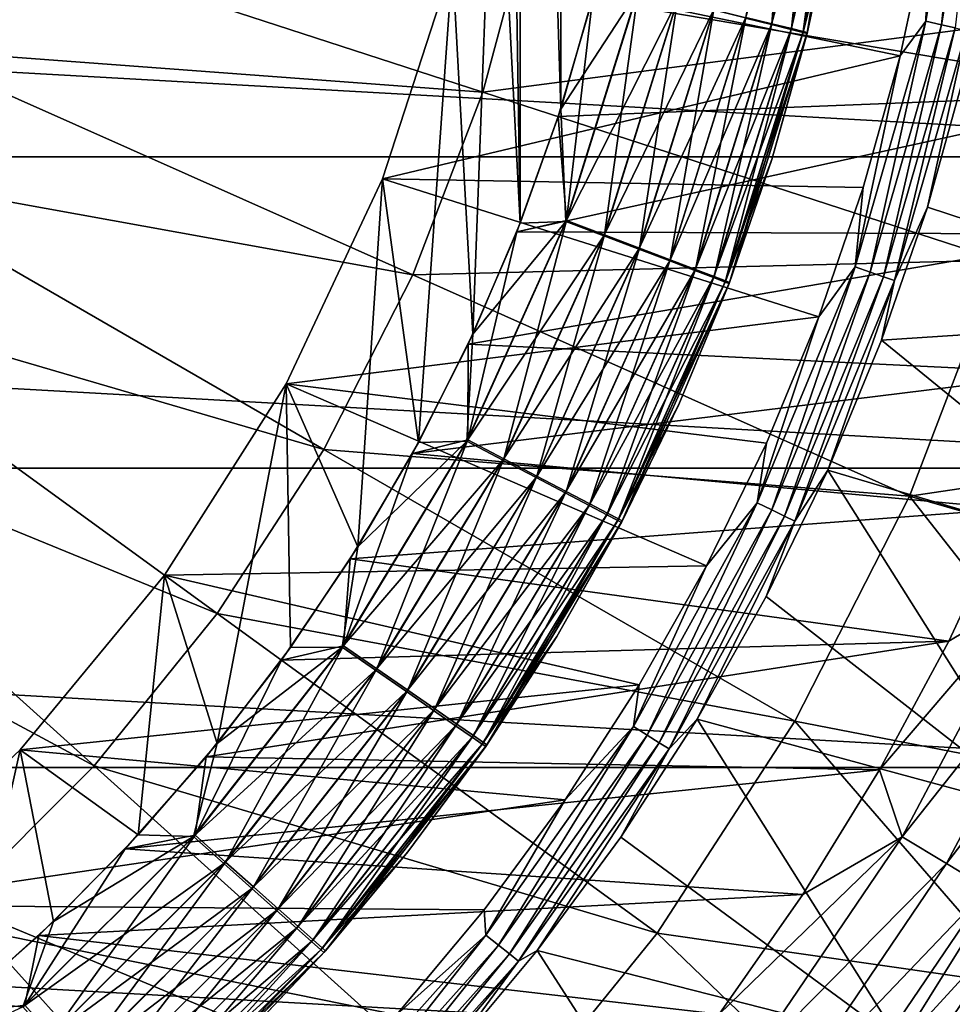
# Model space of a CAD drawing. Header units: metres. Extents: x -101 to 101, y -261 to 23.
# Tile 253 of 287: x 85.61 to 92.07, y -10.32 to -3.5. Entities that reach past the tile are written whole.
import ezdxf

# ---------------------------------------------------------------- set-up
doc = ezdxf.new("R2010")
doc.units = ezdxf.units.M
doc.layers.add('solid_505151_K2442K1000C34', color=7, linetype='CONTINUOUS')

msp = doc.modelspace()

# ---------------------------------------------------------------- linework, layer by layer
at = {"layer": 'solid_505151_K2442K1000C34'}
for points in [[(89, 0, 59.5), (89.075912, -4.908795, 59.5), (89.075912, 4.908797, 59.5)], [(89.355995, -4.11987, 59.5), (89.355988, 4.119872, 59.5), (89.075912, 4.908797, 59.5)], [(89.075912, -4.908795, 59.5), (89.355995, -4.11987, 59.5), (89.075912, 4.908797, 59.5)], [(89.355995, -4.11987, 59.5), (89.586632, -3.315097, 59.5), (89.355988, 4.119872, 59.5)], [(88.90139, -1.566929, 59.5), (89.075912, -4.908795, 59.5), (89, 0, 59.5)], [(88.90139, -1.566929, 59.5), (88.607368, -3.108344, 59.5), (88.747475, -5.678843, 59.5)], [(88.90139, -1.566929, 59.5), (88.747475, -5.678843, 59.5), (89.075912, -4.908795, 59.5)], [(90.819313, -3.529394, 0.667624), (90.638161, -3.484744, 0.439965), (90.955116, -1.755169, 0.439965)], [(91.140327, -1.777658, 0.667624), (90.819313, -3.529394, 0.667624), (90.955116, -1.755169, 0.439965)], [(92.180763, -1.766798, 59.614094), (91.884346, -3.511377, 59.614094), (92.047768, -1.889068, 59.599998)], [(91.992889, -3.536151, 59.655628), (91.884346, -3.511377, 59.614094), (92.180763, -1.766798, 59.614094)], [(92.291397, -1.779263, 59.655628), (91.992889, -3.536151, 59.655628), (92.180763, -1.766798, 59.614094)], [(90.635628, -3.489809, 59.061275), (90.817024, -3.534592, 58.833836), (91.139023, -1.780318, 58.833836)], [(91.139023, -1.780318, 58.833836), (90.817024, -3.534592, 58.833836), (91.276833, -1.797078, 58.574287)], [(90.817024, -3.534592, 58.833836), (90.951805, -3.567867, 58.574287), (91.276833, -1.797078, 58.574287)], [(90.953812, -3.562544, 0.927336), (90.819313, -3.529394, 0.667624), (91.140327, -1.777658, 0.667624)], [(91.276833, -1.797078, 58.574287), (90.951805, -3.567867, 58.574287), (91.361679, -1.807397, 58.292625)], [(90.951805, -3.567867, 58.574287), (91.034782, -3.588353, 58.292625), (91.361679, -1.807397, 58.292625)], [(91.277847, -1.794355, 0.927336), (90.953812, -3.562544, 0.927336), (91.140327, -1.777658, 0.667624)], [(91.036476, -3.58292, 1.209098), (90.953812, -3.562544, 0.927336), (91.277847, -1.794355, 0.927336)], [(91.361679, -1.807397, 58.292625), (91.034782, -3.588353, 58.292625), (91.390289, -1.810876, 58)], [(91.034782, -3.588353, 58.292625), (91.253525, -2.708026, 58), (91.390289, -1.810876, 58)], [(91.362366, -1.804618, 1.209098), (91.036476, -3.58292, 1.209098), (91.277847, -1.794355, 0.927336)], [(91.362366, -1.804618, 1.209098), (91.064125, -3.589734, 1.5), (91.036476, -3.58292, 1.209098)], [(91.362366, -1.804618, 1.209098), (91.390633, -1.80805, 1.5), (91.064125, -3.589734, 1.5)], [(91.064125, -3.589734, 1.5), (91.390633, -1.80805, 1.5), (91.253525, -2.708026, 58)], [(92.088806, -3.558044, 59.722267), (91.992889, -3.536151, 59.655628), (92.291397, -1.779263, 59.655628)], [(91.884346, -3.511377, 59.614094), (91.90522, -2.825074, 59.599998), (92.047768, -1.889068, 59.599998)], [(95.998535, -4.450506, -4), (57.001465, -4.450506, -4), (56.625755, -2.239277, -4)], [(96.374245, -2.239277, -4), (95.998535, -4.450506, -4), (56.625755, -2.239277, -4)], [(88.81778, -4.002289, 106.793419), (89.168655, -2.692805, 106.793419), (85.161034, -2.814141, 107.663673)], [(92.850807, -3.475471, 105.622948), (89.168655, -2.692805, 106.793419), (88.81778, -4.002289, 106.793419)], [(91.034782, -3.588353, 58.292625), (91.062767, -3.595263, 58), (91.253525, -2.708026, 58)], [(91.064125, -3.589734, 1.5), (91.253525, -2.708026, 58), (91.062767, -3.595263, 58)], [(88.81778, -4.002289, 106.793419), (85.161034, -2.814141, 107.663673), (84.819427, -3.704049, 107.663673)], [(91.90522, -2.825074, 59.599998), (91.706367, -3.750735, 59.599998), (88.607277, -3.108675, 59.599998)], [(91.884346, -3.511377, 59.614094), (91.706367, -3.750735, 59.599998), (91.90522, -2.825074, 59.599998)], [(93.42524, -4.008955), (93.62973, -3.017937), (89.575867, -3.357349)], [(88.607368, -3.108344, 59.5), (88.122032, -4.601954, 59.5), (88.371933, -6.427053, 59.5)], [(88.122185, -4.601607, 59.599998), (88.122032, -4.601954, 59.5), (88.607368, -3.108344, 59.5)], [(88.607277, -3.108675, 59.599998), (88.122185, -4.601607, 59.599998), (88.607368, -3.108344, 59.5)], [(91.706367, -3.750735, 59.599998), (88.122185, -4.601607, 59.599998), (88.607277, -3.108675, 59.599998)], [(88.607368, -3.108344, 59.5), (88.371933, -6.427053, 59.5), (88.747475, -5.678843, 59.5)], [(89.888916, -3.305462, 59.471519), (89.586632, -3.315097, 59.5), (89.355995, -4.11987, 59.5)], [(89.391937, -4.897663, 59.471519), (89.888916, -3.305462, 59.471519), (89.355995, -4.11987, 59.5)], [(90.162468, -3.372995, 59.386379), (89.888916, -3.305462, 59.471519), (89.391937, -4.897663, 59.471519)], [(89.575867, -3.357349), (89.891846, -3.300794, 0.028822), (89.396339, -4.890936, 0.028822)], [(89.659698, -4.990815, 0.114293), (89.396339, -4.890936, 0.028822), (89.891846, -3.300794, 0.028822)], [(90.165321, -3.3682, 0.114293), (89.659698, -4.990815, 0.114293), (89.891846, -3.300794, 0.028822)], [(89.339249, -4.17177), (89.575867, -3.357349), (89.396339, -4.890936, 0.028822)], [(93.42524, -4.008955), (89.575867, -3.357349), (89.339249, -4.17177)], [(90.162468, -3.372995, 59.386379), (89.391937, -4.897663, 59.471519), (89.655334, -4.997726, 59.386379)], [(90.162468, -3.372995, 59.386379), (89.655334, -4.997726, 59.386379), (90.414612, -3.435243, 59.247852)], [(89.902374, -5.082851, 0.253123), (89.659698, -4.990815, 0.114293), (90.165321, -3.3682, 0.114293)], [(90.417328, -3.430314, 0.253123), (89.902374, -5.082851, 0.253123), (90.165321, -3.3682, 0.114293)], [(92.397949, -5.165557, 105.622948), (92.850807, -3.475471, 105.622948), (88.81778, -4.002289, 106.793419)], [(89.655334, -4.997726, 59.386379), (89.898117, -5.089959, 59.247852), (90.414612, -3.435243, 59.247852)], [(90.414612, -3.435243, 59.247852), (89.898117, -5.089959, 59.247852), (90.635628, -3.489809, 59.061275)], [(90.115036, -5.163503, 0.439965), (89.902374, -5.082851, 0.253123), (90.417328, -3.430314, 0.253123)], [(90.638161, -3.484744, 0.439965), (90.115036, -5.163503, 0.439965), (90.417328, -3.430314, 0.253123)], [(89.898117, -5.089959, 59.247852), (90.110939, -5.170808, 59.061279), (90.635628, -3.489809, 59.061275)], [(90.635628, -3.489809, 59.061275), (90.110939, -5.170808, 59.061279), (90.817024, -3.534592, 58.833836)], [(90.110939, -5.170808, 59.061279), (90.285599, -5.237162, 58.833836), (90.817024, -3.534592, 58.833836)], [(90.28949, -5.229663, 0.667624), (90.115036, -5.163503, 0.439965), (90.638161, -3.484744, 0.439965)], [(90.817024, -3.534592, 58.833836), (90.285599, -5.237162, 58.833836), (90.951805, -3.567867, 58.574287)], [(90.819313, -3.529394, 0.667624), (90.28949, -5.229663, 0.667624), (90.638161, -3.484744, 0.439965)], [(90.419006, -5.278784, 0.927336), (90.28949, -5.229663, 0.667624), (90.819313, -3.529394, 0.667624)], [(90.953812, -3.562544, 0.927336), (90.419006, -5.278784, 0.927336), (90.819313, -3.529394, 0.667624)], [(91.884346, -3.511377, 59.614094), (91.394463, -5.211799, 59.614094), (91.706367, -3.750735, 59.599998)], [(91.49955, -5.248569, 59.655628), (91.394463, -5.211799, 59.614094), (91.884346, -3.511377, 59.614094)], [(91.992889, -3.536151, 59.655628), (91.49955, -5.248569, 59.655628), (91.884346, -3.511377, 59.614094)], [(91.592415, -5.281065, 59.722267), (91.49955, -5.248569, 59.655628), (91.992889, -3.536151, 59.655628)], [(92.088806, -3.558044, 59.722267), (91.592415, -5.281065, 59.722267), (91.992889, -3.536151, 59.655628)], [(90.285599, -5.237162, 58.833836), (90.415375, -5.286465, 58.574287), (90.951805, -3.567867, 58.574287)], [(90.951805, -3.567867, 58.574287), (90.415375, -5.286465, 58.574287), (91.034782, -3.588353, 58.292625)], [(90.415375, -5.286465, 58.574287), (90.49527, -5.316819, 58.292625), (91.034782, -3.588353, 58.292625)], [(90.498619, -5.308975, 1.209098), (90.419006, -5.278784, 0.927336), (90.953812, -3.562544, 0.927336)], [(91.034782, -3.588353, 58.292625), (90.49527, -5.316819, 58.292625), (91.062767, -3.595263, 58)], [(90.49527, -5.316819, 58.292625), (90.818695, -4.46934, 58), (91.062767, -3.595263, 58)], [(91.036476, -3.58292, 1.209098), (90.498619, -5.308975, 1.209098), (90.953812, -3.562544, 0.927336)], [(91.036476, -3.58292, 1.209098), (90.525246, -5.319072, 1.5), (90.498619, -5.308975, 1.209098)], [(91.036476, -3.58292, 1.209098), (91.064125, -3.589734, 1.5), (90.525246, -5.319072, 1.5)], [(90.525246, -5.319072, 1.5), (91.064125, -3.589734, 1.5), (90.818695, -4.46934, 58)], [(91.064125, -3.589734, 1.5), (91.062767, -3.595263, 58), (90.818695, -4.46934, 58)], [(91.667816, -5.307449, 59.810238), (91.592415, -5.281065, 59.722267), (92.088806, -3.558044, 59.722267)], [(92.166695, -3.57582, 59.810238), (91.667816, -5.307449, 59.810238), (92.088806, -3.558044, 59.722267)], [(92.166695, -3.57582, 59.810238), (91.896103, -4.79761, 59.914131), (91.667816, -5.307449, 59.810238)], [(92.166695, -3.57582, 59.810238), (92.157684, -3.859265, 59.914131), (91.896103, -4.79761, 59.914131)], [(88.331947, -5.267922, 106.793419), (84.819427, -3.704049, 107.663673), (84.386681, -4.553375, 107.663673)], [(88.331947, -5.267922, 106.793419), (88.81778, -4.002289, 106.793419), (84.819427, -3.704049, 107.663673)], [(91.706367, -3.750735, 59.599998), (91.451973, -4.662632, 59.599998), (88.122185, -4.601607, 59.599998)], [(91.394463, -5.211799, 59.614094), (91.451973, -4.662632, 59.599998), (91.706367, -3.750735, 59.599998)], [(94.184059, -5.548409, 66.448959), (91.896103, -4.79761, 59.914131), (92.157684, -3.859265, 59.914131)], [(92.397949, -5.165557, 105.622948), (88.81778, -4.002289, 106.793419), (88.331947, -5.267922, 106.793419)], [(93.42524, -4.008955), (89.339249, -4.17177), (89.051964, -4.969725)], [(93.163513, -4.986258), (93.42524, -4.008955), (89.051964, -4.969725)], [(89.391937, -4.897663, 59.471519), (89.355995, -4.11987, 59.5), (89.075912, -4.908795, 59.5)], [(89.051964, -4.969725), (89.339249, -4.17177), (89.396339, -4.890936, 0.028822)], [(95.377632, -6.605668, -4), (57.622368, -6.605668, -4), (57.001465, -4.450506, -4)], [(95.998535, -4.450506, -4), (95.377632, -6.605668, -4), (57.001465, -4.450506, -4)], [(90.49527, -5.316819, 58.292625), (90.522209, -5.327058, 58), (90.818695, -4.46934, 58)], [(90.525246, -5.319072, 1.5), (90.818695, -4.46934, 58), (90.522209, -5.327058, 58)], [(87.716484, -6.475839, 106.793419), (84.386681, -4.553375, 107.663673), (83.867516, -5.352814, 107.663673)], [(87.716484, -6.475839, 106.793419), (88.331947, -5.267922, 106.793419), (84.386681, -4.553375, 107.663673)], [(88.122185, -4.601607, 59.599998), (87.453812, -6.021959, 59.599998), (88.122032, -4.601954, 59.5)], [(91.142967, -5.557438, 59.599998), (87.453812, -6.021959, 59.599998), (88.122185, -4.601607, 59.599998)], [(87.453812, -6.021959, 59.599998), (87.454086, -6.021438, 59.5), (88.122032, -4.601954, 59.5)], [(88.122032, -4.601954, 59.5), (87.454086, -6.021438, 59.5), (87.950745, -7.150548, 59.5)], [(88.122032, -4.601954, 59.5), (87.950745, -7.150548, 59.5), (88.371933, -6.427053, 59.5)], [(91.451973, -4.662632, 59.599998), (91.142967, -5.557438, 59.599998), (88.122185, -4.601607, 59.599998)], [(91.394463, -5.211799, 59.614094), (91.142967, -5.557438, 59.599998), (91.451973, -4.662632, 59.599998)], [(94.184059, -5.548409, 66.448959), (91.578339, -5.718449, 59.914131), (91.896103, -4.79761, 59.914131)], [(91.667816, -5.307449, 59.810238), (91.896103, -4.79761, 59.914131), (91.578339, -5.718449, 59.914131)], [(88.706375, -6.41822, 59.471519), (89.391937, -4.897663, 59.471519), (88.747475, -5.678843, 59.5)], [(89.655334, -4.997726, 59.386379), (89.391937, -4.897663, 59.471519), (88.706375, -6.41822, 59.471519)], [(89.051964, -4.969725), (89.396339, -4.890936, 0.028822), (88.712769, -6.409757, 0.028822)], [(88.962173, -6.540652, 0.114293), (88.712769, -6.409757, 0.028822), (89.396339, -4.890936, 0.028822)], [(89.391937, -4.897663, 59.471519), (89.075912, -4.908795, 59.5), (88.747475, -5.678843, 59.5)], [(89.659698, -4.990815, 0.114293), (88.962173, -6.540652, 0.114293), (89.396339, -4.890936, 0.028822)], [(88.715141, -5.748066), (89.051964, -4.969725), (88.712769, -6.409757, 0.028822)], [(93.163513, -4.986258), (89.051964, -4.969725), (88.715141, -5.748066)], [(89.655334, -4.997726, 59.386379), (88.706375, -6.41822, 59.471519), (88.955765, -6.54935, 59.386379)], [(92.845352, -5.946837), (93.163513, -4.986258), (88.715141, -5.748066)], [(89.655334, -4.997726, 59.386379), (88.955765, -6.54935, 59.386379), (89.898117, -5.089959, 59.247852)], [(89.191986, -6.66127, 0.253123), (88.962173, -6.540652, 0.114293), (89.659698, -4.990815, 0.114293)], [(89.902374, -5.082851, 0.253123), (89.191986, -6.66127, 0.253123), (89.659698, -4.990815, 0.114293)], [(88.955765, -6.54935, 59.386379), (89.185638, -6.670218, 59.247852), (89.898117, -5.089959, 59.247852)], [(89.898117, -5.089959, 59.247852), (89.185638, -6.670218, 59.247852), (90.110939, -5.170808, 59.061279)], [(89.393379, -6.766966, 0.439965), (89.191986, -6.66127, 0.253123), (89.902374, -5.082851, 0.253123)], [(90.115036, -5.163503, 0.439965), (89.393379, -6.766966, 0.439965), (89.902374, -5.082851, 0.253123)], [(91.770912, -6.799048, 105.622948), (92.397949, -5.165557, 105.622948), (88.331947, -5.267922, 106.793419)], [(89.185638, -6.670218, 59.247852), (89.387138, -6.776168, 59.061279), (90.110939, -5.170808, 59.061279)], [(90.110939, -5.170808, 59.061279), (89.387138, -6.776168, 59.061279), (90.285599, -5.237162, 58.833836)], [(89.558578, -6.853672, 0.667624), (89.393379, -6.766966, 0.439965), (90.115036, -5.163503, 0.439965)], [(90.28949, -5.229663, 0.667624), (89.558578, -6.853672, 0.667624), (90.115036, -5.163503, 0.439965)], [(95.219505, -6.28622, 104.435432), (92.397949, -5.165557, 105.622948), (91.770912, -6.799048, 105.622948)], [(89.387138, -6.776168, 59.061279), (89.552513, -6.863122, 58.833836), (90.285599, -5.237162, 58.833836)], [(90.285599, -5.237162, 58.833836), (89.552513, -6.863122, 58.833836), (90.415375, -5.286465, 58.574287)], [(89.681236, -6.918047, 0.927336), (89.558578, -6.853672, 0.667624), (90.28949, -5.229663, 0.667624)], [(90.419006, -5.278784, 0.927336), (89.681236, -6.918047, 0.927336), (90.28949, -5.229663, 0.667624)], [(91.394463, -5.211799, 59.614094), (90.717278, -6.846679, 59.614094), (91.142967, -5.557438, 59.599998)], [(90.817581, -6.894984, 59.655628), (90.717278, -6.846679, 59.614094), (91.394463, -5.211799, 59.614094)], [(91.49955, -5.248569, 59.655628), (90.817581, -6.894984, 59.655628), (91.394463, -5.211799, 59.614094)], [(90.906227, -6.937673, 59.722267), (90.817581, -6.894984, 59.655628), (91.49955, -5.248569, 59.655628)], [(91.592415, -5.281065, 59.722267), (90.906227, -6.937673, 59.722267), (91.49955, -5.248569, 59.655628)], [(91.770912, -6.799048, 105.622948), (88.331947, -5.267922, 106.793419), (87.716484, -6.475839, 106.793419)], [(89.552513, -6.863122, 58.833836), (89.675392, -6.927732, 58.574287), (90.415375, -5.286465, 58.574287)], [(90.415375, -5.286465, 58.574287), (89.675392, -6.927732, 58.574287), (90.49527, -5.316819, 58.292625)], [(89.675392, -6.927732, 58.574287), (89.751038, -6.96751, 58.292625), (90.49527, -5.316819, 58.292625)], [(89.756622, -6.957613, 1.209098), (89.681236, -6.918047, 0.927336), (90.419006, -5.278784, 0.927336)], [(90.49527, -5.316819, 58.292625), (89.751038, -6.96751, 58.292625), (90.522209, -5.327058, 58)], [(90.498619, -5.308975, 1.209098), (89.756622, -6.957613, 1.209098), (90.419006, -5.278784, 0.927336)], [(90.498619, -5.308975, 1.209098), (89.781837, -6.970847, 1.5), (89.756622, -6.957613, 1.209098)], [(90.498619, -5.308975, 1.209098), (90.525246, -5.319072, 1.5), (89.781837, -6.970847, 1.5)], [(90.978203, -6.972333, 59.810238), (90.906227, -6.937673, 59.722267), (91.592415, -5.281065, 59.722267)], [(91.667816, -5.307449, 59.810238), (90.978203, -6.972333, 59.810238), (91.592415, -5.281065, 59.722267)], [(91.667816, -5.307449, 59.810238), (91.205559, -6.618422, 59.914131), (90.978203, -6.972333, 59.810238)], [(91.667816, -5.307449, 59.810238), (91.578339, -5.718449, 59.914131), (91.205559, -6.618422, 59.914131)], [(86.978127, -7.612805, 106.793419), (83.867516, -5.352814, 107.663673), (83.267632, -6.093606, 107.663673)], [(86.978127, -7.612805, 106.793419), (87.716484, -6.475839, 106.793419), (83.867516, -5.352814, 107.663673)], [(89.751038, -6.96751, 58.292625), (90.174408, -6.165277, 58), (90.522209, -5.327058, 58)], [(89.781837, -6.970847, 1.5), (90.525246, -5.319072, 1.5), (90.174408, -6.165277, 58)], [(90.525246, -5.319072, 1.5), (90.522209, -5.327058, 58), (90.174408, -6.165277, 58)], [(91.142967, -5.557438, 59.599998), (90.780495, -6.43188, 59.599998), (87.453812, -6.021959, 59.599998)], [(90.717278, -6.846679, 59.614094), (90.780495, -6.43188, 59.599998), (91.142967, -5.557438, 59.599998)], [(94.184059, -5.548409, 66.448959), (93.532005, -7.309009, 66.448959), (91.578339, -5.718449, 59.914131)], [(88.706375, -6.41822, 59.471519), (88.747475, -5.678843, 59.5), (88.371933, -6.427053, 59.5)], [(93.532005, -7.309009, 66.448959), (91.205559, -6.618422, 59.914131), (91.578339, -5.718449, 59.914131)], [(88.330116, -6.503721), (88.715141, -5.748066), (88.712769, -6.409757, 0.028822)], [(92.845352, -5.946837), (88.715141, -5.748066), (88.330116, -6.503721)], [(92.471863, -6.887306), (92.845352, -5.946837), (88.330116, -6.503721)], [(87.454086, -6.021438, 59.5), (86.612473, -7.347654, 59.5), (86.978027, -8.512396, 59.5)], [(86.612694, -7.347335, 59.599998), (86.612473, -7.347654, 59.5), (87.454086, -6.021438, 59.5)], [(87.453812, -6.021959, 59.599998), (86.612694, -7.347335, 59.599998), (87.454086, -6.021438, 59.5)], [(90.365891, -7.282764, 59.599998), (86.612694, -7.347335, 59.599998), (87.453812, -6.021959, 59.599998)], [(87.454086, -6.021438, 59.5), (86.978027, -8.512396, 59.5), (87.485512, -7.846556, 59.5)], [(90.780495, -6.43188, 59.599998), (90.365891, -7.282764, 59.599998), (87.453812, -6.021959, 59.599998)], [(87.454086, -6.021438, 59.5), (87.485512, -7.846556, 59.5), (87.950745, -7.150548, 59.5)], [(86.124969, -8.666365, 106.793419), (83.267632, -6.093606, 107.663673), (82.593605, -6.767634, 107.663673)], [(86.124969, -8.666365, 106.793419), (86.978127, -7.612805, 106.793419), (83.267632, -6.093606, 107.663673)], [(89.751038, -6.96751, 58.292625), (89.776543, -6.980929, 58), (90.174408, -6.165277, 58)], [(89.781837, -6.970847, 1.5), (90.174408, -6.165277, 58), (89.776543, -6.980929, 58)], [(94.246071, -7.51314, 104.637077), (95.219505, -6.28622, 104.435432), (91.770912, -6.799048, 105.622948)], [(90.976563, -8.358047, 105.622948), (87.716484, -6.475839, 106.793419), (86.978127, -7.612805, 106.793419)], [(90.976563, -8.358047, 105.622948), (91.770912, -6.799048, 105.622948), (87.716484, -6.475839, 106.793419)], [(87.842262, -7.844891, 59.471519), (88.706375, -6.41822, 59.471519), (87.950745, -7.150548, 59.5)], [(88.955765, -6.54935, 59.386379), (88.706375, -6.41822, 59.471519), (87.842262, -7.844891, 59.471519)], [(88.330116, -6.503721), (88.712769, -6.409757, 0.028822), (87.85112, -7.83511, 0.028822)], [(88.082916, -7.995112, 0.114293), (87.85112, -7.83511, 0.028822), (88.712769, -6.409757, 0.028822)], [(88.706375, -6.41822, 59.471519), (88.371933, -6.427053, 59.5), (87.950745, -7.150548, 59.5)], [(88.962173, -6.540652, 0.114293), (88.082916, -7.995112, 0.114293), (88.712769, -6.409757, 0.028822)], [(90.717278, -6.846679, 59.614094), (90.365891, -7.282764, 59.599998), (90.780495, -6.43188, 59.599998)], [(87.898392, -7.233708), (88.330116, -6.503721), (87.85112, -7.83511, 0.028822)], [(92.471863, -6.887306), (88.330116, -6.503721), (87.898392, -7.233708)], [(88.296524, -8.142552, 0.253123), (88.082916, -7.995112, 0.114293), (88.962173, -6.540652, 0.114293)], [(89.191986, -6.66127, 0.253123), (88.296524, -8.142552, 0.253123), (88.962173, -6.540652, 0.114293)], [(94.519371, -8.67768, -4), (58.480629, -8.67768, -4), (57.622368, -6.605668, -4)], [(95.377632, -6.605668, -4), (94.519371, -8.67768, -4), (57.622368, -6.605668, -4)], [(88.955765, -6.54935, 59.386379), (87.842262, -7.844891, 59.471519), (88.073997, -8.00517, 59.386379)], [(88.955765, -6.54935, 59.386379), (88.073997, -8.00517, 59.386379), (89.185638, -6.670218, 59.247852)], [(88.073997, -8.00517, 59.386379), (88.28759, -8.152905, 59.247852), (89.185638, -6.670218, 59.247852)], [(89.185638, -6.670218, 59.247852), (88.28759, -8.152905, 59.247852), (89.387138, -6.776168, 59.061279)], [(88.483704, -8.271752, 0.439965), (88.296524, -8.142552, 0.253123), (89.191986, -6.66127, 0.253123)], [(89.393379, -6.766966, 0.439965), (88.483704, -8.271752, 0.439965), (89.191986, -6.66127, 0.253123)], [(92.705177, -8.994608, 66.448959), (90.779121, -7.494245, 59.914131), (91.205559, -6.618422, 59.914131)], [(90.978203, -6.972333, 59.810238), (91.205559, -6.618422, 59.914131), (90.779121, -7.494245, 59.914131)], [(93.532005, -7.309009, 66.448959), (92.705177, -8.994608, 66.448959), (91.205559, -6.618422, 59.914131)], [(85.166367, -9.624972, 106.793419), (86.124969, -8.666365, 106.793419), (82.593605, -6.767634, 107.663673)], [(88.28759, -8.152905, 59.247852), (88.474831, -8.282407, 59.061279), (89.387138, -6.776168, 59.061279)], [(89.387138, -6.776168, 59.061279), (88.474831, -8.282407, 59.061279), (89.552513, -6.863122, 58.833836)], [(88.637253, -8.377739, 0.667624), (88.483704, -8.271752, 0.439965), (89.393379, -6.766966, 0.439965)], [(89.558578, -6.853672, 0.667624), (88.637253, -8.377739, 0.667624), (89.393379, -6.766966, 0.439965)], [(93.358383, -8.818129, 104.738892), (91.770912, -6.799048, 105.622948), (90.976563, -8.358047, 105.622948)], [(93.358383, -8.818129, 104.738892), (94.246071, -7.51314, 104.637077), (91.770912, -6.799048, 105.622948)], [(88.474831, -8.282407, 59.061279), (88.628494, -8.388689, 58.833836), (89.552513, -6.863122, 58.833836)], [(89.552513, -6.863122, 58.833836), (88.628494, -8.388689, 58.833836), (89.675392, -6.927732, 58.574287)], [(88.751251, -8.456429, 0.927336), (88.637253, -8.377739, 0.667624), (89.558578, -6.853672, 0.667624)], [(89.681236, -6.918047, 0.927336), (88.751251, -8.456429, 0.927336), (89.558578, -6.853672, 0.667624)], [(90.717278, -6.846679, 59.614094), (89.861298, -8.395458, 59.614094), (90.365891, -7.282764, 59.599998)], [(89.955566, -8.454691, 59.655628), (89.861298, -8.395458, 59.614094), (90.717278, -6.846679, 59.614094)], [(90.817581, -6.894984, 59.655628), (89.955566, -8.454691, 59.655628), (90.717278, -6.846679, 59.614094)], [(92.044342, -7.804416), (92.471863, -6.887306), (87.898392, -7.233708)], [(88.628494, -8.388689, 58.833836), (88.742676, -8.467661, 58.574287), (89.675392, -6.927732, 58.574287)], [(89.675392, -6.927732, 58.574287), (88.742676, -8.467661, 58.574287), (89.751038, -6.96751, 58.292625)], [(88.82132, -8.504794, 1.209098), (88.751251, -8.456429, 0.927336), (89.681236, -6.918047, 0.927336)], [(89.756622, -6.957613, 1.209098), (88.82132, -8.504794, 1.209098), (89.681236, -6.918047, 0.927336)], [(90.038872, -8.507036, 59.722267), (89.955566, -8.454691, 59.655628), (90.817581, -6.894984, 59.655628)], [(90.906227, -6.937673, 59.722267), (90.038872, -8.507036, 59.722267), (90.817581, -6.894984, 59.655628)], [(90.106514, -8.549537, 59.810238), (90.038872, -8.507036, 59.722267), (90.906227, -6.937673, 59.722267)], [(90.978203, -6.972333, 59.810238), (90.106514, -8.549537, 59.810238), (90.906227, -6.937673, 59.722267)], [(92.62175, -7.458714, -0.03452), (92.471863, -6.887306), (92.044342, -7.804416)], [(88.742676, -8.467661, 58.574287), (88.812965, -8.516281, 58.292625), (89.751038, -6.96751, 58.292625)], [(89.751038, -6.96751, 58.292625), (88.812965, -8.516281, 58.292625), (89.776543, -6.980929, 58)], [(88.812965, -8.516281, 58.292625), (89.330086, -7.771029, 58), (89.776543, -6.980929, 58)], [(89.756622, -6.957613, 1.209098), (88.844757, -8.520971, 1.5), (88.82132, -8.504794, 1.209098)], [(89.756622, -6.957613, 1.209098), (89.781837, -6.970847, 1.5), (88.844757, -8.520971, 1.5)], [(88.844757, -8.520971, 1.5), (89.781837, -6.970847, 1.5), (89.330086, -7.771029, 58)], [(89.781837, -6.970847, 1.5), (89.776543, -6.980929, 58), (89.330086, -7.771029, 58)], [(90.978203, -6.972333, 59.810238), (90.300575, -8.342723, 59.914131), (90.106514, -8.549537, 59.810238)], [(90.978203, -6.972333, 59.810238), (90.779121, -7.494245, 59.914131), (90.300575, -8.342723, 59.914131)], [(87.842262, -7.844891, 59.471519), (87.950745, -7.150548, 59.5), (87.485512, -7.846556, 59.5)], [(90.365891, -7.282764, 59.599998), (89.900688, -8.106984, 59.599998), (86.612694, -7.347335, 59.599998)], [(87.421692, -7.935146), (87.898392, -7.233708), (87.85112, -7.83511, 0.028822)], [(92.044342, -7.804416), (87.898392, -7.233708), (87.421692, -7.935146)], [(89.861298, -8.395458, 59.614094), (89.900688, -8.106984, 59.599998), (90.365891, -7.282764, 59.599998)], [(86.612694, -7.347335, 59.599998), (85.612099, -8.556839, 59.599998), (86.612473, -7.347654, 59.5)], [(89.900688, -8.106984, 59.599998), (85.612099, -8.556839, 59.599998), (86.612694, -7.347335, 59.599998)], [(85.612099, -8.556839, 59.599998), (85.612389, -8.556534, 59.5), (86.612473, -7.347654, 59.5)], [(86.612473, -7.347654, 59.5), (85.612389, -8.556534, 59.5), (86.430244, -9.145505, 59.5)], [(86.612473, -7.347654, 59.5), (86.430244, -9.145505, 59.5), (86.978027, -8.512396, 59.5)], [(92.705177, -8.994608, 66.448959), (90.300575, -8.342723, 59.914131), (90.779121, -7.494245, 59.914131)], [(92.62175, -7.458714, -0.03452), (92.044342, -7.804416), (91.564209, -8.695117)], [(92.62175, -7.458714, -0.03452), (91.564209, -8.695117), (91.72081, -9.158059, -0.03452)], [(92.62175, -7.458714, -0.03452), (91.72081, -9.158059, -0.03452), (92.947845, -7.609582, -0.137706)], [(90.023605, -9.825474, 105.622948), (86.978127, -7.612805, 106.793419), (86.124969, -8.666365, 106.793419)], [(90.023605, -9.825474, 105.622948), (90.976563, -8.358047, 105.622948), (86.978127, -7.612805, 106.793419)], [(91.72081, -9.158059, -0.03452), (92.028687, -9.343299, -0.137706), (92.947845, -7.609582, -0.137706)], [(92.947845, -7.609582, -0.137706), (92.028687, -9.343299, -0.137706), (93.250816, -7.749752, -0.305955)], [(88.812965, -8.516281, 58.292625), (88.836662, -8.532682, 58), (89.330086, -7.771029, 58)], [(88.844757, -8.520971, 1.5), (89.330086, -7.771029, 58), (88.836662, -8.532682, 58)], [(92.028687, -9.343299, -0.137706), (92.314728, -9.515404, -0.305955), (93.250816, -7.749752, -0.305955)], [(87.421692, -7.935146), (87.85112, -7.83511, 0.028822), (86.823936, -9.146209, 0.028822)], [(87.03476, -9.332986, 0.114293), (86.823936, -9.146209, 0.028822), (87.85112, -7.83511, 0.028822)], [(92.044342, -7.804416), (87.421692, -7.935146), (86.901894, -8.605267)], [(91.564209, -8.695117), (92.044342, -7.804416), (86.901894, -8.605267)], [(88.082916, -7.995112, 0.114293), (87.03476, -9.332986, 0.114293), (87.85112, -7.83511, 0.028822)], [(86.812225, -9.156807, 59.471519), (87.842262, -7.844891, 59.471519), (86.978027, -8.512396, 59.5)], [(88.073997, -8.00517, 59.386379), (87.842262, -7.844891, 59.471519), (86.812225, -9.156807, 59.471519)], [(87.842262, -7.844891, 59.471519), (87.485512, -7.846556, 59.5), (86.978027, -8.512396, 59.5)], [(86.901894, -8.605267), (87.421692, -7.935146), (86.823936, -9.146209, 0.028822)], [(88.073997, -8.00517, 59.386379), (86.812225, -9.156807, 59.471519), (87.022919, -9.343889, 59.386379)], [(88.073997, -8.00517, 59.386379), (87.022919, -9.343889, 59.386379), (88.28759, -8.152905, 59.247852)], [(87.229034, -9.505097, 0.253123), (87.03476, -9.332986, 0.114293), (88.082916, -7.995112, 0.114293)], [(88.296524, -8.142552, 0.253123), (87.229034, -9.505097, 0.253123), (88.082916, -7.995112, 0.114293)], [(89.900688, -8.106984, 59.599998), (89.386597, -8.901532, 59.599998), (85.612099, -8.556839, 59.599998)], [(89.861298, -8.395458, 59.614094), (89.386597, -8.901532, 59.599998), (89.900688, -8.106984, 59.599998)], [(87.022919, -9.343889, 59.386379), (87.217117, -9.516331, 59.247852), (88.28759, -8.152905, 59.247852)], [(88.28759, -8.152905, 59.247852), (87.217117, -9.516331, 59.247852), (88.474831, -8.282407, 59.061279)], [(87.399277, -9.655918, 0.439965), (87.229034, -9.505097, 0.253123), (88.296524, -8.142552, 0.253123)], [(88.483704, -8.271752, 0.439965), (87.399277, -9.655918, 0.439965), (88.296524, -8.142552, 0.253123)], [(87.217117, -9.516331, 59.247852), (87.387352, -9.66749, 59.061279), (88.474831, -8.282407, 59.061279)], [(88.474831, -8.282407, 59.061279), (87.387352, -9.66749, 59.061279), (88.628494, -8.388689, 58.833836)], [(87.538933, -9.779639, 0.667624), (87.399277, -9.655918, 0.439965), (88.483704, -8.271752, 0.439965)], [(88.637253, -8.377739, 0.667624), (87.538933, -9.779639, 0.667624), (88.483704, -8.271752, 0.439965)], [(87.642616, -9.871497, 0.927336), (87.538933, -9.779639, 0.667624), (88.637253, -8.377739, 0.667624)], [(88.751251, -8.456429, 0.927336), (87.642616, -9.871497, 0.927336), (88.637253, -8.377739, 0.667624)], [(91.712067, -10.58791, 66.448959), (89.771683, -9.160758, 59.914131), (90.300575, -8.342723, 59.914131)], [(90.106514, -8.549537, 59.810238), (90.300575, -8.342723, 59.914131), (89.771683, -9.160758, 59.914131)], [(92.565781, -10.190989, 104.738884), (90.976563, -8.358047, 105.622948), (90.023605, -9.825474, 105.622948)], [(92.705177, -8.994608, 66.448959), (91.712067, -10.58791, 66.448959), (90.300575, -8.342723, 59.914131)], [(92.565781, -10.190989, 104.738884), (93.358383, -8.818129, 104.738892), (90.976563, -8.358047, 105.622948)], [(87.387352, -9.66749, 59.061279), (87.527061, -9.791547, 58.833836), (88.628494, -8.388689, 58.833836)], [(88.628494, -8.388689, 58.833836), (87.527061, -9.791547, 58.833836), (88.742676, -8.467661, 58.574287)], [(89.861298, -8.395458, 59.614094), (88.837288, -9.838659, 59.614094), (89.386597, -8.901532, 59.599998)], [(88.924332, -9.908074, 59.655628), (88.837288, -9.838659, 59.614094), (89.861298, -8.395458, 59.614094)], [(89.955566, -8.454691, 59.655628), (88.924332, -9.908074, 59.655628), (89.861298, -8.395458, 59.614094)], [(86.812225, -9.156807, 59.471519), (86.978027, -8.512396, 59.5), (86.430244, -9.145505, 59.5)], [(87.527061, -9.791547, 58.833836), (87.630875, -9.883725, 58.574287), (88.742676, -8.467661, 58.574287)], [(88.742676, -8.467661, 58.574287), (87.630875, -9.883725, 58.574287), (88.812965, -8.516281, 58.292625)], [(87.630875, -9.883725, 58.574287), (87.694786, -9.940475, 58.292625), (88.812965, -8.516281, 58.292625)], [(87.706345, -9.927956, 1.209098), (87.642616, -9.871497, 0.927336), (88.751251, -8.456429, 0.927336)], [(88.812965, -8.516281, 58.292625), (87.694786, -9.940475, 58.292625), (88.836662, -8.532682, 58)], [(88.82132, -8.504794, 1.209098), (87.706345, -9.927956, 1.209098), (88.751251, -8.456429, 0.927336)], [(88.82132, -8.504794, 1.209098), (87.727661, -9.946839, 1.5), (87.706345, -9.927956, 1.209098)], [(88.82132, -8.504794, 1.209098), (88.844757, -8.520971, 1.5), (87.727661, -9.946839, 1.5)], [(87.727661, -9.946839, 1.5), (88.844757, -8.520971, 1.5), (88.298088, -9.263104, 58)], [(88.844757, -8.520971, 1.5), (88.836662, -8.532682, 58), (88.298088, -9.263104, 58)], [(89.001251, -9.969419, 59.722267), (88.924332, -9.908074, 59.655628), (89.955566, -8.454691, 59.655628)], [(90.038872, -8.507036, 59.722267), (89.001251, -9.969419, 59.722267), (89.955566, -8.454691, 59.655628)], [(89.063713, -10.019225, 59.810238), (89.001251, -9.969419, 59.722267), (90.038872, -8.507036, 59.722267)], [(90.106514, -8.549537, 59.810238), (89.063713, -10.019225, 59.810238), (90.038872, -8.507036, 59.722267)], [(85.612389, -8.556534, 59.5), (84.467545, -9.631625, 59.5), (85.222305, -10.303947, 59.5)], [(84.467812, -9.6314, 59.599998), (84.467545, -9.631625, 59.5), (85.612389, -8.556534, 59.5)], [(85.612099, -8.556839, 59.599998), (84.467812, -9.6314, 59.599998), (85.612389, -8.556534, 59.5)], [(89.386597, -8.901532, 59.599998), (84.467812, -9.6314, 59.599998), (85.612099, -8.556839, 59.599998)], [(85.612389, -8.556534, 59.5), (85.222305, -10.303947, 59.5), (85.844254, -9.743457, 59.5)], [(85.612389, -8.556534, 59.5), (85.844254, -9.743457, 59.5), (86.430244, -9.145505, 59.5)], [(87.694786, -9.940475, 58.292625), (88.298088, -9.263104, 58), (88.836662, -8.532682, 58)], [(90.106514, -8.549537, 59.810238), (89.194351, -9.945367, 59.914131), (89.063713, -10.019225, 59.810238)], [(90.106514, -8.549537, 59.810238), (89.771683, -9.160758, 59.914131), (89.194351, -9.945367, 59.914131)], [(86.341034, -9.241425), (86.901894, -8.605267), (86.823936, -9.146209, 0.028822)], [(91.564209, -8.695117), (86.901894, -8.605267), (86.341034, -9.241425)], [(93.434448, -10.640695, -4), (59.565556, -10.640695, -4), (58.480629, -8.67768, -4)], [(94.519371, -8.67768, -4), (93.434448, -10.640695, -4), (58.480629, -8.67768, -4)], [(88.922478, -11.18525, 105.622948), (86.124969, -8.666365, 106.793419), (85.166367, -9.624972, 106.793419)], [(88.922478, -11.18525, 105.622948), (90.023605, -9.825474, 105.622948), (86.124969, -8.666365, 106.793419)], [(91.033089, -9.556399), (91.564209, -8.695117), (86.341034, -9.241425)], [(91.72081, -9.158059, -0.03452), (91.564209, -8.695117), (91.033089, -9.556399)], [(89.386597, -8.901532, 59.599998), (88.825508, -9.663512, 59.599998), (84.467812, -9.6314, 59.599998)], [(88.837288, -9.838659, 59.614094), (88.825508, -9.663512, 59.599998), (89.386597, -8.901532, 59.599998)], [(92.197105, -10.766926, 67.966492), (91.712067, -10.58791, 66.448959), (92.705177, -8.994608, 66.448959)], [(85.631348, -10.334777, 59.471519), (86.812225, -9.156807, 59.471519), (85.844254, -9.743457, 59.5)], [(87.022919, -9.343889, 59.386379), (86.812225, -9.156807, 59.471519), (85.631348, -10.334777, 59.471519)], [(86.341034, -9.241425), (86.823936, -9.146209, 0.028822), (85.64621, -10.323936, 0.028822)], [(85.832985, -10.534762, 0.114293), (85.64621, -10.323936, 0.028822), (86.823936, -9.146209, 0.028822)], [(87.03476, -9.332986, 0.114293), (85.832985, -10.534762, 0.114293), (86.823936, -9.146209, 0.028822)], [(86.812225, -9.156807, 59.471519), (86.430244, -9.145505, 59.5), (85.844254, -9.743457, 59.5)], [(91.712067, -10.58791, 66.448959), (89.194351, -9.945367, 59.914131), (89.771683, -9.160758, 59.914131)], [(91.72081, -9.158059, -0.03452), (91.033089, -9.556399), (90.452782, -10.385335)], [(91.72081, -9.158059, -0.03452), (90.452782, -10.385335), (90.641426, -10.750033, -0.03452)], [(91.72081, -9.158059, -0.03452), (90.641426, -10.750033, -0.03452), (92.028687, -9.343299, -0.137706)], [(85.741341, -9.841112), (86.341034, -9.241425), (85.64621, -10.323936, 0.028822)], [(91.033089, -9.556399), (86.341034, -9.241425), (85.741341, -9.841112)], [(87.694786, -9.940475, 58.292625), (87.716324, -9.95962, 58), (88.298088, -9.263104, 58)], [(87.727661, -9.946839, 1.5), (88.298088, -9.263104, 58), (87.716324, -9.95962, 58)], [(86.005096, -10.729037, 0.253123), (85.832985, -10.534762, 0.114293), (87.03476, -9.332986, 0.114293)], [(87.229034, -9.505097, 0.253123), (86.005096, -10.729037, 0.253123), (87.03476, -9.332986, 0.114293)], [(87.022919, -9.343889, 59.386379), (85.631348, -10.334777, 59.471519), (85.817909, -10.545927, 59.386379)], [(87.022919, -9.343889, 59.386379), (85.817909, -10.545927, 59.386379), (87.217117, -9.516331, 59.247852)], [(90.641426, -10.750033, -0.03452), (90.927467, -10.967475, -0.137706), (92.028687, -9.343299, -0.137706)], [(92.028687, -9.343299, -0.137706), (90.927467, -10.967475, -0.137706), (92.314728, -9.515404, -0.305955)], [(85.817909, -10.545927, 59.386379), (85.989876, -10.740551, 59.247852), (87.217117, -9.516331, 59.247852)], [(87.217117, -9.516331, 59.247852), (85.989876, -10.740551, 59.247852), (87.387352, -9.66749, 59.061279)], [(86.155914, -10.899279, 0.439965), (86.005096, -10.729037, 0.253123), (87.229034, -9.505097, 0.253123)], [(87.399277, -9.655918, 0.439965), (86.155914, -10.899279, 0.439965), (87.229034, -9.505097, 0.253123)], [(90.927467, -10.967475, -0.137706), (91.193222, -11.169497, -0.305955), (92.314728, -9.515404, -0.305955)], [(92.314728, -9.515404, -0.305955), (91.193222, -11.169497, -0.305955), (92.568939, -9.66836, -0.533388)], [(90.452782, -10.385335), (91.033089, -9.556399), (85.741341, -9.841112)], [(88.21949, -10.390147, 59.599998), (83.197861, -10.554075, 59.599998), (84.467812, -9.6314, 59.599998)], [(87.685249, -12.422479, 105.622948), (85.166367, -9.624972, 106.793419), (84.112808, -10.478127, 106.793419)], [(88.825508, -9.663512, 59.599998), (88.21949, -10.390147, 59.599998), (84.467812, -9.6314, 59.599998)], [(87.685249, -12.422479, 105.622948), (88.922478, -11.18525, 105.622948), (85.166367, -9.624972, 106.793419)], [(85.989876, -10.740551, 59.247852), (86.140617, -10.911157, 59.061279), (87.387352, -9.66749, 59.061279)], [(87.387352, -9.66749, 59.061279), (86.140617, -10.911157, 59.061279), (87.527061, -9.791547, 58.833836)], [(86.27964, -11.038931, 0.667624), (86.155914, -10.899279, 0.439965), (87.399277, -9.655918, 0.439965)], [(87.538933, -9.779639, 0.667624), (86.27964, -11.038931, 0.667624), (87.399277, -9.655918, 0.439965)], [(88.837288, -9.838659, 59.614094), (88.21949, -10.390147, 59.599998), (88.825508, -9.663512, 59.599998)], [(91.193222, -11.169497, -0.305955), (91.429405, -11.349042, -0.533388), (92.568939, -9.66836, -0.533388)], [(92.568939, -9.66836, -0.533388), (91.429405, -11.349042, -0.533388), (92.782448, -9.796824, -0.812059)], [(85.631348, -10.334777, 59.471519), (85.844254, -9.743457, 59.5), (85.222305, -10.303947, 59.5)], [(86.140617, -10.911157, 59.061279), (86.264328, -11.051173, 58.833839), (87.527061, -9.791547, 58.833836)], [(87.527061, -9.791547, 58.833836), (86.264328, -11.051173, 58.833839), (87.630875, -9.883725, 58.574287)], [(86.371498, -11.142617, 0.927336), (86.27964, -11.038931, 0.667624), (87.538933, -9.779639, 0.667624)], [(87.642616, -9.871497, 0.927336), (86.371498, -11.142617, 0.927336), (87.538933, -9.779639, 0.667624)], [(91.429405, -11.349042, -0.533388), (91.627777, -11.499837, -0.812059), (92.782448, -9.796824, -0.812059)], [(92.782448, -9.796824, -0.812059), (91.627777, -11.499837, -0.812059), (92.947792, -9.896307, -1.132233)], [(85.105179, -10.401959), (85.741341, -9.841112), (85.64621, -10.323936, 0.028822)], [(90.452782, -10.385335), (85.741341, -9.841112), (85.105179, -10.401959)], [(86.264328, -11.051173, 58.833839), (86.356247, -11.15521, 58.574287), (87.630875, -9.883725, 58.574287)], [(87.630875, -9.883725, 58.574287), (86.356247, -11.15521, 58.574287), (87.694786, -9.940475, 58.292625)], [(86.427956, -11.206345, 1.209098), (86.371498, -11.142617, 0.927336), (87.642616, -9.871497, 0.927336)], [(87.706345, -9.927956, 1.209098), (86.427956, -11.206345, 1.209098), (87.642616, -9.871497, 0.927336)], [(88.837288, -9.838659, 59.614094), (87.658134, -11.158134, 59.614094), (88.21949, -10.390147, 59.599998)], [(87.736862, -11.236858, 59.655628), (87.658134, -11.158134, 59.614094), (88.837288, -9.838659, 59.614094)], [(88.924332, -9.908074, 59.655628), (87.736862, -11.236858, 59.655628), (88.837288, -9.838659, 59.614094)], [(91.87957, -11.612065, 104.637062), (90.023605, -9.825474, 105.622948), (88.922478, -11.18525, 105.622948)], [(91.87957, -11.612065, 104.637062), (92.565781, -10.190989, 104.738884), (90.023605, -9.825474, 105.622948)], [(86.356247, -11.15521, 58.574287), (86.412842, -11.21926, 58.292625), (87.694786, -9.940475, 58.292625)], [(87.694786, -9.940475, 58.292625), (86.412842, -11.21926, 58.292625), (87.716324, -9.95962, 58)], [(87.706345, -9.927956, 1.209098), (86.446838, -11.227661, 1.5), (86.427956, -11.206345, 1.209098)], [(87.706345, -9.927956, 1.209098), (87.727661, -9.946839, 1.5), (86.446838, -11.227661, 1.5)], [(86.446838, -11.227661, 1.5), (87.727661, -9.946839, 1.5), (87.093506, -10.619678, 58)], [(87.727661, -9.946839, 1.5), (87.716324, -9.95962, 58), (87.093506, -10.619678, 58)], [(87.806427, -11.306429, 59.722267), (87.736862, -11.236858, 59.655628), (88.924332, -9.908074, 59.655628)], [(89.001251, -9.969419, 59.722267), (87.806427, -11.306429, 59.722267), (88.924332, -9.908074, 59.655628)], [(90.562859, -12.072566, 66.448959), (88.570709, -10.693686, 59.914131), (89.194351, -9.945367, 59.914131)], [(89.063713, -10.019225, 59.810238), (89.194351, -9.945367, 59.914131), (88.570709, -10.693686, 59.914131)], [(91.712067, -10.58791, 66.448959), (90.562859, -12.072566, 66.448959), (89.194351, -9.945367, 59.914131)], [(91.627777, -11.499837, -0.812059), (91.781395, -11.616613, -1.132233), (92.947792, -9.896307, -1.132233)], [(92.947792, -9.896307, -1.132233), (91.781395, -11.616613, -1.132233), (92.863281, -10.281734, -1.482362)], [(86.412842, -11.21926, 58.292625), (87.093506, -10.619678, 58), (87.716324, -9.95962, 58)], [(87.862915, -11.362916, 59.810238), (87.806427, -11.306429, 59.722267), (89.001251, -9.969419, 59.722267)], [(89.063713, -10.019225, 59.810238), (87.862915, -11.362916, 59.810238), (89.001251, -9.969419, 59.722267)], [(89.063713, -10.019225, 59.810238), (87.903023, -11.402986, 59.914131), (87.862915, -11.362916, 59.810238)], [(89.063713, -10.019225, 59.810238), (88.570709, -10.693686, 59.914131), (87.903023, -11.402986, 59.914131)], [(92.246346, -11.187316, 104.610352), (92.565781, -10.190989, 104.738884), (91.87957, -11.612065, 104.637062)], [(91.609207, -12.049191, -1.482362), (93.434448, -10.640695, -4), (92.863281, -10.281734, -1.482362)], [(91.781395, -11.616613, -1.132233), (91.609207, -12.049191, -1.482362), (92.863281, -10.281734, -1.482362)], [(85.631348, -10.334777, 59.471519), (85.222305, -10.303947, 59.5), (84.566826, -10.824798, 59.5)]]:
    msp.add_3dface(points, dxfattribs=at)

doc.saveas('drawing.dxf')
